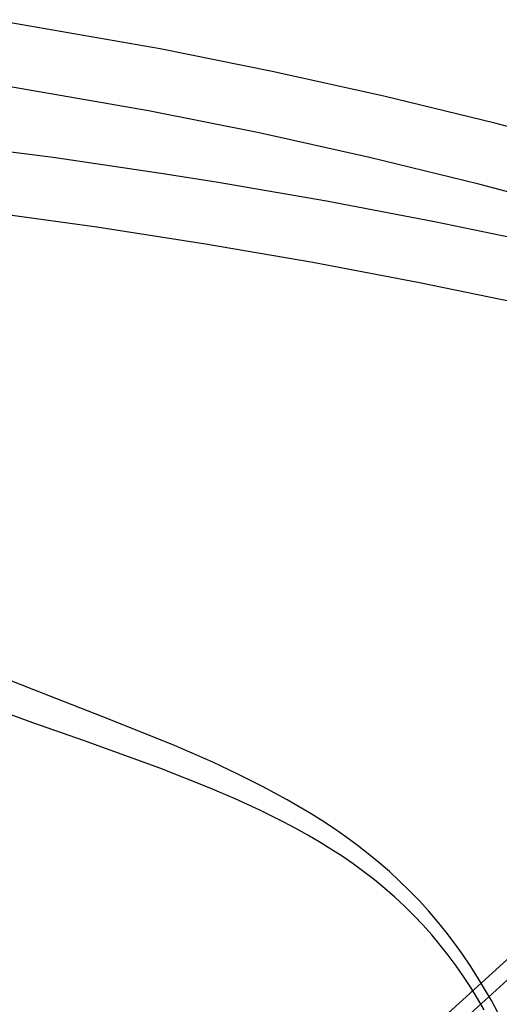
# Model space of a CAD drawing. Extents: x 2585 to 3160, y 2666 to 3200.
# Tile 298 of 345: x 3013 to 3081, y 3050 to 3189. Entities that reach past the tile are written whole.
import ezdxf

# ---------------------------------------------------------------- set-up
doc = ezdxf.new("R2010")
doc.units = 0
doc.layers.add('CAPA_01', color=12, linetype='CONTINUOUS')
doc.layers.add('PP', color=51, linetype='CONTINUOUS')

msp = doc.modelspace()

# ---------------------------------------------------------------- linework, layer by layer
at = {"layer": 'CAPA_01'}
for points in [[(3095.56, 3170.45, 783.51), (3080.02, 3174.6, 783.25), (3064.4, 3178.41, 783.02), (3048.68, 3181.89, 782.82), (3032.89, 3185.04, 782.65), (3009.07, 3189.17, 782.44)], [(3093.15, 3161.91, 785), (3077.8, 3166.01, 784.75), (3062.37, 3169.78, 784.53), (3046.83, 3173.22, 784.33), (3031.23, 3176.34, 784.17), (3007.68, 3180.41, 783.97)], [(2994.34, 3172.76, 683.33), (3017.81, 3169.8, 687.49), (3033.32, 3167.52, 690.6), (3041.04, 3166.29, 692.25), (3056.34, 3163.65, 695.75), (3071.53, 3160.76, 699.5), (3086.54, 3157.64, 703.49)], [(3008.58, 3162.11, 687.6), (3023.97, 3159.98, 690.56), (3039.26, 3157.61, 693.8), (3054.39, 3155.01, 697.28), (3069.41, 3152.16, 701.03), (3084.25, 3149.08, 705.01)], [(3080.47, 3049.35, 426.42), (3079.55, 3051.03, 426.56), (3078.6, 3052.7, 426.7), (3077.6, 3054.34, 426.85), (3076.57, 3055.96, 427.02), (3075.48, 3057.56, 427.19), (3074.35, 3059.13, 427.38), (3073.18, 3060.67, 427.57), (3071.97, 3062.18, 427.77), (3070.7, 3063.66, 427.99), (3069.39, 3065.1, 428.2), (3068.03, 3066.5, 428.43), (3066.63, 3067.86, 428.66), (3065.18, 3069.2, 428.9), (3063.7, 3070.48, 429.15), (3062.19, 3071.71, 429.39), (3060.65, 3072.91, 429.64), (3059.06, 3074.08, 429.9), (3057.44, 3075.2, 430.15), (3055.81, 3076.27, 430.41), (3054.16, 3077.32, 430.67), (3052.47, 3078.33, 430.93), (3050.77, 3079.31, 431.2), (3047.33, 3081.17, 431.73), (3043.82, 3082.92, 432.28), (3040.29, 3084.58, 432.83), (3034.92, 3086.93, 433.68), (3025.9, 3090.58, 435.18), (3015.11, 3094.79, 437.23), (3011.53, 3096.21, 438.01)], [(3078.53, 3049.72, 435.19), (3077.61, 3051.3, 435.32), (3076.65, 3052.86, 435.46), (3075.64, 3054.4, 435.62), (3074.59, 3055.92, 435.78), (3073.49, 3057.4, 435.95), (3072.35, 3058.85, 436.13), (3071.17, 3060.27, 436.32), (3069.93, 3061.66, 436.51), (3068.65, 3063, 436.71), (3067.32, 3064.32, 436.92), (3065.95, 3065.58, 437.13), (3064.53, 3066.82, 437.35), (3063.08, 3068.01, 437.57), (3061.59, 3069.16, 437.79), (3060.07, 3070.26, 438.02), (3058.51, 3071.34, 438.25), (3056.92, 3072.37, 438.47), (3055.31, 3073.36, 438.71), (3053.68, 3074.32, 438.94), (3052.01, 3075.25, 439.17), (3050.33, 3076.14, 439.41), (3046.92, 3077.84, 439.88), (3043.45, 3079.43, 440.36), (3039.95, 3080.94, 440.85), (3032.84, 3083.74, 441.86), (3022.08, 3087.63, 443.51), (3014.94, 3090.16, 444.76), (3011.38, 3091.45, 445.46)]]:
    msp.add_polyline3d(points, dxfattribs=at)
at = {"layer": 'PP'}
for p, q in [((3081.76, 3056.81, 407.21), (3024.33, 3004.67, 401.77)), ((3084.14, 3056.07, 417.97), (3026.71, 3003.93, 412.53))]:
    msp.add_line(p, q, dxfattribs=at)

doc.saveas('drawing.dxf')
